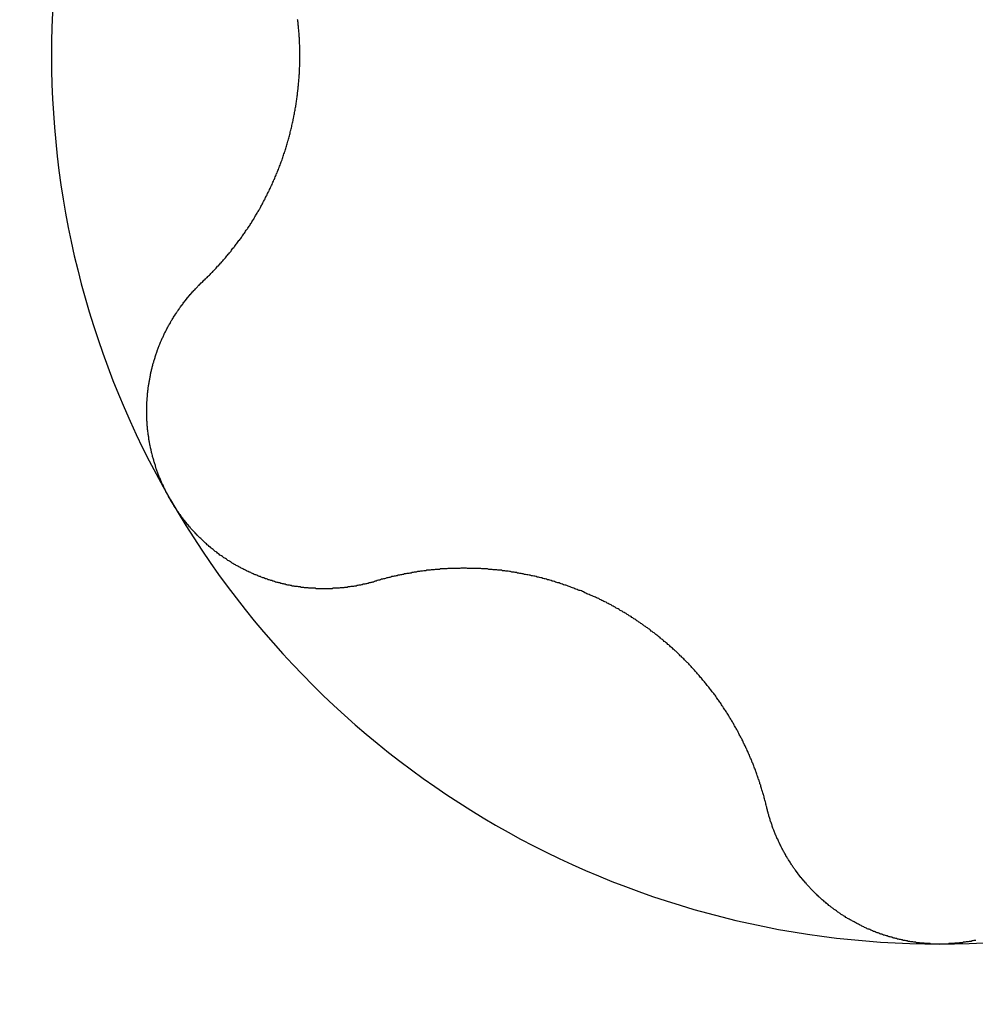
# Model space of a CAD drawing. Extents: x 1107 to 4046, y 937 to 3355.
# Tile 334 of 656: x 2108.43 to 2110.56, y 2608.6 to 2610.79. Entities that reach past the tile are written whole.
import ezdxf

# ---------------------------------------------------------------- set-up
doc = ezdxf.new("R2010")
doc.units = 0
doc.layers.add('KF_VIDA_L___C_REAR', color=7, linetype='CONTINUOUS')

# ---------------------------------------------------------------- blocks, each defined once
blk = doc.blocks.new('KF_VIDA_L___C_REAR')
at = {"layer": 'KF_VIDA_L___C_REAR'}
for points in [[(-78.1394, 920.997, 0), (-78.1377, 920.999, 0), (-78.1359, 921.001, 0), (-78.1342, 921.002, 0), (-78.1325, 921.004, 0), (-78.1307, 921.006, 0), (-78.129, 921.007, 0), (-78.1273, 921.009, 0), (-78.1256, 921.011, 0), (-78.1239, 921.012, 0), (-78.1222, 921.014, 0), (-78.1205, 921.016, 0), (-78.1188, 921.018, 0), (-78.1171, 921.019, 0), (-78.1155, 921.021, 0), (-78.1138, 921.023, 0), (-78.1121, 921.025, 0), (-78.1105, 921.026, 0), (-78.1088, 921.028, 0), (-78.1072, 921.03, 0), (-78.1056, 921.032, 0), (-78.1039, 921.033, 0), (-78.1023, 921.035, 0), (-78.1007, 921.037, 0), (-78.0991, 921.039, 0), (-78.0975, 921.04, 0), (-78.0959, 921.042, 0), (-78.0943, 921.044, 0), (-78.0928, 921.046, 0), (-78.0912, 921.048, 0), (-78.0896, 921.049, 0), (-78.0881, 921.051, 0), (-78.0865, 921.053, 0), (-78.085, 921.055, 0), (-78.0834, 921.057, 0), (-78.0819, 921.059, 0), (-78.0804, 921.06, 0), (-78.0789, 921.062, 0), (-78.0773, 921.064, 0), (-78.0758, 921.066, 0), (-78.0744, 921.068, 0), (-78.0729, 921.07, 0), (-78.0714, 921.072, 0), (-78.0699, 921.073, 0), (-78.0685, 921.075, 0), (-78.067, 921.077, 0), (-78.0655, 921.079, 0), (-78.0641, 921.081, 0), (-78.0627, 921.083, 0), (-78.0612, 921.085, 0), (-78.0598, 921.087, 0), (-78.0584, 921.089, 0), (-78.057, 921.09, 0), (-78.0556, 921.092, 0), (-78.0542, 921.094, 0), (-78.0528, 921.096, 0), (-78.0515, 921.098, 0), (-78.0501, 921.1, 0), (-78.0487, 921.102, 0), (-78.0474, 921.104, 0), (-78.046, 921.106, 0), (-78.0447, 921.108, 0), (-78.0434, 921.11, 0), (-78.042, 921.112, 0), (-78.0407, 921.114, 0), (-78.0394, 921.115, 0), (-78.0381, 921.117, 0), (-78.0368, 921.119, 0), (-78.0355, 921.121, 0), (-78.0343, 921.123, 0), (-78.033, 921.125, 0), (-78.0317, 921.127, 0), (-78.0304, 921.129, 0), (-78.0292, 921.131, 0), (-78.0279, 921.133, 0), (-78.0266, 921.135, 0), (-78.0254, 921.137, 0), (-78.0241, 921.139, 0), (-78.0229, 921.142, 0), (-78.0216, 921.144, 0), (-78.0204, 921.146, 0), (-78.0192, 921.148, 0), (-78.0179, 921.15, 0), (-78.0167, 921.152, 0), (-78.0155, 921.154, 0), (-78.0143, 921.156, 0), (-78.013, 921.158, 0), (-78.0118, 921.16, 0), (-78.0106, 921.163, 0), (-78.0094, 921.165, 0), (-78.0082, 921.167, 0), (-78.0071, 921.169, 0), (-78.0059, 921.171, 0), (-78.0047, 921.173, 0), (-78.0035, 921.176, 0), (-78.0024, 921.178, 0), (-78.0012, 921.18, 0), (-78.0001, 921.182, 0), (-77.9989, 921.185, 0), (-77.9978, 921.187, 0), (-77.9966, 921.189, 0), (-77.9955, 921.191, 0), (-77.9944, 921.194, 0), (-77.9933, 921.196, 0), (-77.9922, 921.198, 0), (-77.9911, 921.2, 0), (-77.99, 921.203, 0), (-77.9889, 921.205, 0), (-77.9878, 921.207, 0), (-77.9867, 921.21, 0), (-77.9856, 921.212, 0), (-77.9846, 921.214, 0), (-77.9835, 921.217, 0), (-77.9825, 921.219, 0), (-77.9814, 921.221, 0), (-77.9804, 921.224, 0), (-77.9794, 921.226, 0), (-77.9784, 921.228, 0), (-77.9773, 921.231, 0), (-77.9763, 921.233, 0), (-77.9753, 921.235, 0), (-77.9744, 921.238, 0), (-77.9734, 921.24, 0), (-77.9724, 921.243, 0), (-77.9714, 921.245, 0), (-77.9705, 921.247, 0), (-77.9695, 921.25, 0), (-77.9686, 921.252, 0), (-77.9677, 921.255, 0), (-77.9667, 921.257, 0), (-77.9658, 921.26, 0), (-77.9649, 921.262, 0), (-77.964, 921.264, 0), (-77.9631, 921.267, 0), (-77.9622, 921.269, 0), (-77.9614, 921.272, 0), (-77.9605, 921.274, 0), (-77.9596, 921.277, 0), (-77.9588, 921.279, 0), (-77.958, 921.282, 0), (-77.9571, 921.284, 0), (-77.9563, 921.287, 0), (-77.9555, 921.289, 0), (-77.9547, 921.292, 0), (-77.9539, 921.294, 0), (-77.9531, 921.297, 0), (-77.9524, 921.299, 0), (-77.9516, 921.302, 0), (-77.9509, 921.304, 0), (-77.9501, 921.307, 0), (-77.9494, 921.31, 0), (-77.9487, 921.312, 0), (-77.948, 921.315, 0), (-77.9473, 921.317, 0), (-77.9466, 921.32, 0), (-77.9459, 921.322, 0), (-77.9452, 921.325, 0), (-77.9445, 921.327, 0), (-77.9439, 921.33, 0), (-77.9432, 921.333, 0), (-77.9426, 921.335, 0), (-77.942, 921.338, 0), (-77.9414, 921.34, 0), (-77.9408, 921.343, 0), (-77.9402, 921.345, 0), (-77.9396, 921.348, 0), (-77.939, 921.351, 0), (-77.9385, 921.353, 0), (-77.9379, 921.356, 0), (-77.9374, 921.358, 0), (-77.9368, 921.361, 0), (-77.9363, 921.364, 0), (-77.9358, 921.366, 0), (-77.9353, 921.369, 0), (-77.9348, 921.371, 0), (-77.9343, 921.374, 0), (-77.9338, 921.377, 0), (-77.9334, 921.379, 0), (-77.9329, 921.382, 0), (-77.9325, 921.385, 0), (-77.932, 921.387, 0), (-77.9316, 921.39, 0), (-77.9312, 921.392, 0), (-77.9308, 921.395, 0), (-77.9304, 921.398, 0), (-77.93, 921.4, 0), (-77.9296, 921.403, 0), (-77.9292, 921.405, 0), (-77.9289, 921.408, 0), (-77.9285, 921.411, 0), (-77.9282, 921.413, 0), (-77.9279, 921.416, 0), (-77.9276, 921.419, 0), (-77.9272, 921.421, 0), (-77.9269, 921.424, 0), (-77.9267, 921.426, 0), (-77.9264, 921.429, 0), (-77.9261, 921.432, 0), (-77.9259, 921.434, 0), (-77.9256, 921.437, 0), (-77.9254, 921.439, 0), (-77.9251, 921.442, 0), (-77.9249, 921.445, 0), (-77.9247, 921.447, 0), (-77.9245, 921.45, 0), (-77.9243, 921.452, 0), (-77.9241, 921.455, 0), (-77.924, 921.458, 0), (-77.9238, 921.46, 0), (-77.9237, 921.463, 0), (-77.9235, 921.465, 0), (-77.9234, 921.468, 0), (-77.9233, 921.471, 0), (-77.9232, 921.473, 0), (-77.9231, 921.476, 0), (-77.923, 921.478, 0), (-77.9229, 921.481, 0), (-77.9228, 921.483, 0), (-77.9228, 921.486, 0), (-77.9227, 921.489, 0), (-77.9227, 921.491, 0), (-77.9226, 921.494, 0), (-77.9226, 921.496, 0), (-77.9226, 921.499, 0), (-77.9226, 921.501, 0), (-77.9226, 921.504, 0), (-77.9226, 921.506, 0), (-77.9227, 921.509, 0), (-77.9227, 921.511, 0), (-77.9228, 921.514, 0), (-77.9228, 921.517, 0), (-77.9229, 921.519, 0), (-77.923, 921.522, 0), (-77.9231, 921.524, 0), (-77.9232, 921.527, 0), (-77.9233, 921.529, 0), (-77.9234, 921.532, 0), (-77.9235, 921.535, 0), (-77.9237, 921.537, 0), (-77.9238, 921.54, 0), (-77.924, 921.542, 0), (-77.9241, 921.545, 0), (-77.9243, 921.548, 0), (-77.9245, 921.55, 0), (-77.9247, 921.553, 0), (-77.9249, 921.555, 0), (-77.9251, 921.558, 0), (-77.9254, 921.561, 0), (-77.9256, 921.563, 0), (-77.9259, 921.566, 0), (-77.9261, 921.568, 0), (-77.9264, 921.571, 0), (-77.9267, 921.574, 0), (-77.9269, 921.576, 0), (-77.9272, 921.579, 0), (-77.9276, 921.581, 0)], [(-78.2104, 920.512, 0), (-78.2114, 920.514, 0), (-78.2125, 920.516, 0), (-78.2135, 920.518, 0), (-78.2145, 920.52, 0), (-78.2156, 920.522, 0), (-78.2166, 920.524, 0), (-78.2175, 920.525, 0), (-78.2185, 920.527, 0), (-78.2195, 920.529, 0), (-78.2205, 920.531, 0), (-78.2214, 920.533, 0), (-78.2224, 920.535, 0), (-78.2233, 920.537, 0), (-78.2242, 920.539, 0), (-78.2251, 920.541, 0), (-78.226, 920.543, 0), (-78.2269, 920.545, 0), (-78.2278, 920.547, 0), (-78.2287, 920.548, 0), (-78.2296, 920.55, 0), (-78.2304, 920.552, 0), (-78.2313, 920.554, 0), (-78.2321, 920.556, 0), (-78.2329, 920.558, 0), (-78.2337, 920.56, 0), (-78.2346, 920.562, 0), (-78.2353, 920.564, 0), (-78.2361, 920.566, 0), (-78.2369, 920.568, 0), (-78.2377, 920.57, 0), (-78.2384, 920.572, 0), (-78.2392, 920.574, 0), (-78.2399, 920.576, 0), (-78.2406, 920.578, 0), (-78.2413, 920.58, 0), (-78.242, 920.582, 0), (-78.2427, 920.585, 0), (-78.2434, 920.587, 0), (-78.2441, 920.589, 0), (-78.2447, 920.591, 0), (-78.2454, 920.593, 0), (-78.246, 920.595, 0), (-78.2466, 920.597, 0), (-78.2472, 920.599, 0), (-78.2478, 920.601, 0), (-78.2484, 920.603, 0), (-78.249, 920.605, 0), (-78.2496, 920.607, 0), (-78.2501, 920.609, 0), (-78.2507, 920.611, 0), (-78.2512, 920.614, 0), (-78.2518, 920.616, 0), (-78.2523, 920.618, 0), (-78.2528, 920.62, 0), (-78.2533, 920.622, 0), (-78.2537, 920.624, 0), (-78.2542, 920.626, 0), (-78.2547, 920.628, 0), (-78.2551, 920.63, 0), (-78.2556, 920.633, 0), (-78.256, 920.635, 0), (-78.2564, 920.637, 0), (-78.2568, 920.639, 0), (-78.2572, 920.641, 0), (-78.2576, 920.643, 0), (-78.2579, 920.645, 0), (-78.2583, 920.647, 0), (-78.2586, 920.65, 0), (-78.2589, 920.652, 0), (-78.2593, 920.654, 0), (-78.2596, 920.656, 0), (-78.2599, 920.658, 0), (-78.2601, 920.66, 0), (-78.2604, 920.662, 0), (-78.2607, 920.665, 0), (-78.2609, 920.667, 0), (-78.2612, 920.669, 0), (-78.2614, 920.671, 0), (-78.2616, 920.673, 0), (-78.2618, 920.675, 0), (-78.262, 920.677, 0), (-78.2621, 920.68, 0), (-78.2623, 920.682, 0), (-78.2625, 920.684, 0), (-78.2626, 920.686, 0), (-78.2627, 920.688, 0), (-78.2628, 920.69, 0), (-78.2629, 920.693, 0), (-78.263, 920.695, 0), (-78.2631, 920.697, 0), (-78.2632, 920.699, 0), (-78.2632, 920.701, 0), (-78.2632, 920.703, 0), (-78.2633, 920.705, 0), (-78.2633, 920.708, 0), (-78.2633, 920.71, 0), (-78.2633, 920.712, 0), (-78.2633, 920.714, 0), (-78.2632, 920.716, 0), (-78.2632, 920.718, 0), (-78.2631, 920.72, 0), (-78.2631, 920.722, 0), (-78.263, 920.725, 0), (-78.2629, 920.727, 0), (-78.2628, 920.729, 0), (-78.2627, 920.731, 0), (-78.2626, 920.733, 0), (-78.2624, 920.735, 0), (-78.2623, 920.737, 0), (-78.2621, 920.74, 0), (-78.2619, 920.742, 0), (-78.2618, 920.744, 0), (-78.2616, 920.746, 0), (-78.2614, 920.748, 0), (-78.2612, 920.75, 0), (-78.2609, 920.752, 0), (-78.2607, 920.754, 0), (-78.2605, 920.756, 0), (-78.2602, 920.758, 0), (-78.2599, 920.761, 0), (-78.2597, 920.763, 0), (-78.2594, 920.765, 0), (-78.2591, 920.767, 0), (-78.2588, 920.769, 0), (-78.2584, 920.771, 0), (-78.2581, 920.773, 0), (-78.2578, 920.775, 0), (-78.2574, 920.777, 0), (-78.2571, 920.779, 0), (-78.2567, 920.781, 0), (-78.2563, 920.783, 0), (-78.2559, 920.785, 0), (-78.2555, 920.787, 0), (-78.2551, 920.789, 0), (-78.2547, 920.792, 0), (-78.2542, 920.794, 0), (-78.2538, 920.796, 0), (-78.2533, 920.798, 0), (-78.2529, 920.8, 0), (-78.2524, 920.802, 0), (-78.2519, 920.804, 0), (-78.2514, 920.806, 0), (-78.2509, 920.808, 0), (-78.2504, 920.81, 0), (-78.2499, 920.812, 0), (-78.2494, 920.814, 0), (-78.2489, 920.816, 0), (-78.2483, 920.818, 0), (-78.2478, 920.819, 0), (-78.2472, 920.821, 0), (-78.2466, 920.823, 0), (-78.246, 920.825, 0), (-78.2454, 920.827, 0), (-78.2448, 920.829, 0), (-78.2442, 920.831, 0), (-78.2436, 920.833, 0), (-78.243, 920.835, 0), (-78.2423, 920.837, 0), (-78.2417, 920.839, 0), (-78.241, 920.841, 0), (-78.2404, 920.843, 0), (-78.2397, 920.844, 0), (-78.239, 920.846, 0), (-78.2383, 920.848, 0), (-78.2376, 920.85, 0), (-78.2369, 920.852, 0), (-78.2362, 920.854, 0), (-78.2355, 920.856, 0), (-78.2348, 920.857, 0), (-78.234, 920.859, 0), (-78.2333, 920.861, 0), (-78.2325, 920.863, 0), (-78.2318, 920.865, 0), (-78.231, 920.866, 0), (-78.2302, 920.868, 0), (-78.2294, 920.87, 0), (-78.2286, 920.872, 0), (-78.2278, 920.874, 0), (-78.227, 920.875, 0), (-78.2261, 920.877, 0), (-78.2253, 920.879, 0), (-78.2244, 920.881, 0), (-78.2236, 920.883, 0), (-78.2227, 920.884, 0), (-78.2218, 920.886, 0), (-78.2209, 920.888, 0), (-78.22, 920.89, 0), (-78.2191, 920.891, 0), (-78.2182, 920.893, 0), (-78.2173, 920.895, 0), (-78.2164, 920.897, 0), (-78.2154, 920.898, 0), (-78.2145, 920.9, 0), (-78.2135, 920.902, 0), (-78.2125, 920.904, 0), (-78.2115, 920.905, 0), (-78.2106, 920.907, 0), (-78.2096, 920.909, 0), (-78.2086, 920.911, 0), (-78.2075, 920.912, 0), (-78.2065, 920.914, 0), (-78.2055, 920.916, 0), (-78.2044, 920.917, 0), (-78.2034, 920.919, 0), (-78.2023, 920.921, 0), (-78.2013, 920.922, 0), (-78.2002, 920.924, 0), (-78.1991, 920.926, 0), (-78.198, 920.927, 0), (-78.1969, 920.929, 0), (-78.1958, 920.931, 0), (-78.1947, 920.932, 0), (-78.1936, 920.934, 0), (-78.1924, 920.936, 0), (-78.1913, 920.937, 0), (-78.1902, 920.939, 0), (-78.189, 920.94, 0), (-78.1878, 920.942, 0), (-78.1867, 920.944, 0), (-78.1855, 920.945, 0), (-78.1843, 920.947, 0), (-78.1831, 920.948, 0), (-78.1819, 920.95, 0), (-78.1807, 920.952, 0), (-78.1795, 920.953, 0), (-78.1782, 920.955, 0), (-78.177, 920.956, 0), (-78.1757, 920.958, 0), (-78.1745, 920.959, 0), (-78.1732, 920.961, 0), (-78.172, 920.963, 0), (-78.1707, 920.964, 0), (-78.1694, 920.966, 0), (-78.1681, 920.967, 0), (-78.1668, 920.969, 0), (-78.1655, 920.97, 0), (-78.1642, 920.972, 0), (-78.1629, 920.973, 0), (-78.1616, 920.975, 0), (-78.1602, 920.976, 0), (-78.1589, 920.978, 0), (-78.1576, 920.979, 0), (-78.1562, 920.98, 0), (-78.1548, 920.982, 0), (-78.1535, 920.983, 0), (-78.1521, 920.985, 0), (-78.1507, 920.986, 0), (-78.1493, 920.988, 0), (-78.1479, 920.989, 0), (-78.1465, 920.99, 0), (-78.1451, 920.992, 0), (-78.1437, 920.993, 0), (-78.1423, 920.995, 0), (-78.1409, 920.996, 0), (-78.1394, 920.997, 0)], [(-77.7551, 920.332, 0), (-77.757, 920.331, 0), (-77.7589, 920.33, 0), (-77.7608, 920.33, 0), (-77.7627, 920.329, 0), (-77.7646, 920.329, 0), (-77.7665, 920.328, 0), (-77.7684, 920.328, 0), (-77.7704, 920.327, 0), (-77.7723, 920.327, 0), (-77.7742, 920.326, 0), (-77.7761, 920.326, 0), (-77.7781, 920.325, 0), (-77.78, 920.325, 0), (-77.7819, 920.325, 0), (-77.7839, 920.324, 0), (-77.7858, 920.324, 0), (-77.7878, 920.323, 0), (-77.7897, 920.323, 0), (-77.7917, 920.323, 0), (-77.7936, 920.322, 0), (-77.7956, 920.322, 0), (-77.7975, 920.321, 0), (-77.7995, 920.321, 0), (-77.8014, 920.321, 0), (-77.8034, 920.32, 0), (-77.8054, 920.32, 0), (-77.8073, 920.32, 0), (-77.8093, 920.32, 0), (-77.8113, 920.319, 0), (-77.8132, 920.319, 0), (-77.8152, 920.319, 0), (-77.8172, 920.318, 0), (-77.8192, 920.318, 0), (-77.8211, 920.318, 0), (-77.8231, 920.318, 0), (-77.8251, 920.317, 0), (-77.8271, 920.317, 0), (-77.829, 920.317, 0), (-77.831, 920.317, 0), (-77.833, 920.317, 0), (-77.835, 920.316, 0), (-77.837, 920.316, 0), (-77.839, 920.316, 0), (-77.8409, 920.316, 0), (-77.8429, 920.316, 0), (-77.8449, 920.316, 0), (-77.8469, 920.316, 0), (-77.8489, 920.316, 0), (-77.8509, 920.315, 0), (-77.8529, 920.315, 0), (-77.8548, 920.315, 0), (-77.8568, 920.315, 0), (-77.8588, 920.315, 0), (-77.8608, 920.315, 0), (-77.8628, 920.315, 0), (-77.8648, 920.315, 0), (-77.8668, 920.315, 0), (-77.8687, 920.315, 0), (-77.8707, 920.315, 0), (-77.8727, 920.315, 0), (-77.8747, 920.315, 0), (-77.8767, 920.315, 0), (-77.8787, 920.315, 0), (-77.8806, 920.315, 0), (-77.8826, 920.315, 0), (-77.8846, 920.315, 0), (-77.8866, 920.315, 0), (-77.8886, 920.316, 0), (-77.8905, 920.316, 0), (-77.8925, 920.316, 0), (-77.8945, 920.316, 0), (-77.8965, 920.316, 0), (-77.8984, 920.316, 0), (-77.9004, 920.316, 0), (-77.9024, 920.316, 0), (-77.9043, 920.317, 0), (-77.9063, 920.317, 0), (-77.9083, 920.317, 0), (-77.9102, 920.317, 0), (-77.9122, 920.317, 0), (-77.9141, 920.318, 0), (-77.9161, 920.318, 0), (-77.918, 920.318, 0), (-77.92, 920.318, 0), (-77.9219, 920.319, 0), (-77.9239, 920.319, 0), (-77.9258, 920.319, 0), (-77.9278, 920.32, 0), (-77.9297, 920.32, 0), (-77.9317, 920.32, 0), (-77.9337, 920.32, 0), (-77.9356, 920.321, 0), (-77.9376, 920.321, 0), (-77.9395, 920.321, 0), (-77.9415, 920.322, 0), (-77.9435, 920.322, 0), (-77.9454, 920.323, 0), (-77.9474, 920.323, 0), (-77.9494, 920.323, 0), (-77.9514, 920.324, 0), (-77.9533, 920.324, 0), (-77.9553, 920.325, 0), (-77.9573, 920.325, 0), (-77.9593, 920.326, 0), (-77.9612, 920.326, 0), (-77.9632, 920.327, 0), (-77.9652, 920.327, 0), (-77.9672, 920.328, 0), (-77.9692, 920.328, 0), (-77.9711, 920.329, 0), (-77.9731, 920.329, 0), (-77.9751, 920.33, 0), (-77.9771, 920.33, 0), (-77.979, 920.331, 0), (-77.981, 920.332, 0), (-77.983, 920.332, 0), (-77.985, 920.333, 0), (-77.987, 920.333, 0), (-77.9889, 920.334, 0), (-77.9909, 920.335, 0), (-77.9929, 920.335, 0), (-77.9948, 920.336, 0), (-77.9968, 920.337, 0), (-77.9988, 920.337, 0), (-78.0008, 920.338, 0), (-78.0027, 920.339, 0), (-78.0047, 920.339, 0), (-78.0067, 920.34, 0), (-78.0086, 920.341, 0), (-78.0106, 920.342, 0), (-78.0125, 920.342, 0), (-78.0145, 920.343, 0), (-78.0164, 920.344, 0), (-78.0184, 920.345, 0), (-78.0203, 920.346, 0), (-78.0223, 920.346, 0), (-78.0242, 920.347, 0), (-78.0262, 920.348, 0), (-78.0281, 920.349, 0), (-78.03, 920.35, 0), (-78.032, 920.351, 0), (-78.0339, 920.352, 0), (-78.0358, 920.352, 0), (-78.0377, 920.353, 0), (-78.0397, 920.354, 0), (-78.0416, 920.355, 0), (-78.0435, 920.356, 0), (-78.0454, 920.357, 0), (-78.0473, 920.358, 0), (-78.0492, 920.359, 0), (-78.0511, 920.36, 0), (-78.053, 920.361, 0), (-78.0549, 920.362, 0), (-78.0568, 920.363, 0), (-78.0586, 920.364, 0), (-78.0605, 920.365, 0), (-78.0624, 920.366, 0), (-78.0642, 920.367, 0), (-78.0661, 920.368, 0), (-78.068, 920.369, 0), (-78.0698, 920.37, 0), (-78.0716, 920.371, 0), (-78.0735, 920.372, 0), (-78.0753, 920.374, 0), (-78.0771, 920.375, 0), (-78.079, 920.376, 0), (-78.0808, 920.377, 0), (-78.0826, 920.378, 0), (-78.0844, 920.379, 0), (-78.0862, 920.381, 0), (-78.088, 920.382, 0), (-78.0898, 920.383, 0), (-78.0915, 920.384, 0), (-78.0933, 920.385, 0), (-78.0951, 920.387, 0), (-78.0968, 920.388, 0), (-78.0986, 920.389, 0), (-78.1004, 920.39, 0), (-78.1021, 920.392, 0), (-78.1038, 920.393, 0), (-78.1056, 920.394, 0), (-78.1073, 920.396, 0), (-78.109, 920.397, 0), (-78.1107, 920.398, 0), (-78.1124, 920.399, 0), (-78.1141, 920.401, 0), (-78.1158, 920.402, 0), (-78.1175, 920.404, 0), (-78.1191, 920.405, 0), (-78.1208, 920.406, 0), (-78.1224, 920.408, 0), (-78.1241, 920.409, 0), (-78.1257, 920.411, 0), (-78.1274, 920.412, 0), (-78.129, 920.413, 0), (-78.1306, 920.415, 0), (-78.1322, 920.416, 0), (-78.1338, 920.418, 0), (-78.1354, 920.419, 0), (-78.137, 920.421, 0), (-78.1386, 920.422, 0), (-78.1402, 920.424, 0), (-78.1417, 920.425, 0), (-78.1433, 920.427, 0), (-78.1448, 920.428, 0), (-78.1464, 920.43, 0), (-78.1479, 920.431, 0), (-78.1494, 920.433, 0), (-78.1509, 920.434, 0), (-78.1524, 920.436, 0), (-78.1539, 920.437, 0), (-78.1554, 920.439, 0), (-78.1569, 920.441, 0), (-78.1584, 920.442, 0), (-78.1598, 920.444, 0), (-78.1613, 920.445, 0), (-78.1627, 920.447, 0), (-78.1642, 920.448, 0), (-78.1656, 920.45, 0), (-78.167, 920.452, 0), (-78.1684, 920.453, 0), (-78.1698, 920.455, 0), (-78.1712, 920.457, 0), (-78.1726, 920.458, 0), (-78.174, 920.46, 0), (-78.1753, 920.462, 0), (-78.1767, 920.463, 0), (-78.178, 920.465, 0), (-78.1793, 920.467, 0), (-78.1807, 920.468, 0), (-78.182, 920.47, 0), (-78.1833, 920.472, 0), (-78.1846, 920.473, 0), (-78.1859, 920.475, 0), (-78.1871, 920.477, 0), (-78.1884, 920.479, 0), (-78.1897, 920.48, 0), (-78.1909, 920.482, 0), (-78.1921, 920.484, 0), (-78.1933, 920.486, 0), (-78.1946, 920.487, 0), (-78.1958, 920.489, 0), (-78.197, 920.491, 0), (-78.1981, 920.493, 0), (-78.1993, 920.494, 0), (-78.2005, 920.496, 0), (-78.2016, 920.498, 0), (-78.2027, 920.5, 0), (-78.2039, 920.502, 0), (-78.205, 920.503, 0), (-78.2061, 920.505, 0), (-78.2072, 920.507, 0), (-78.2083, 920.509, 0), (-78.2093, 920.511, 0), (-78.2104, 920.512, 0)], [(-76.8843, 919.829, 0), (-76.8849, 919.831, 0), (-76.8855, 919.834, 0), (-76.886, 919.836, 0), (-76.8866, 919.838, 0), (-76.8872, 919.841, 0), (-76.8878, 919.843, 0), (-76.8884, 919.845, 0), (-76.8891, 919.848, 0), (-76.8897, 919.85, 0), (-76.8903, 919.852, 0), (-76.891, 919.855, 0), (-76.8916, 919.857, 0), (-76.8923, 919.859, 0), (-76.8929, 919.861, 0), (-76.8936, 919.864, 0), (-76.8943, 919.866, 0), (-76.895, 919.868, 0), (-76.8957, 919.871, 0), (-76.8964, 919.873, 0), (-76.8971, 919.875, 0), (-76.8978, 919.878, 0), (-76.8986, 919.88, 0), (-76.8993, 919.882, 0), (-76.9, 919.884, 0), (-76.9008, 919.887, 0), (-76.9015, 919.889, 0), (-76.9023, 919.891, 0), (-76.9031, 919.894, 0), (-76.9039, 919.896, 0), (-76.9047, 919.898, 0), (-76.9055, 919.9, 0), (-76.9063, 919.903, 0), (-76.9071, 919.905, 0), (-76.9079, 919.907, 0), (-76.9087, 919.909, 0), (-76.9096, 919.912, 0), (-76.9104, 919.914, 0), (-76.9112, 919.916, 0), (-76.9121, 919.918, 0), (-76.913, 919.921, 0), (-76.9138, 919.923, 0), (-76.9147, 919.925, 0), (-76.9156, 919.927, 0), (-76.9165, 919.929, 0), (-76.9174, 919.932, 0), (-76.9183, 919.934, 0), (-76.9192, 919.936, 0), (-76.9201, 919.938, 0), (-76.921, 919.94, 0), (-76.922, 919.942, 0), (-76.9229, 919.945, 0), (-76.9238, 919.947, 0), (-76.9248, 919.949, 0), (-76.9258, 919.951, 0), (-76.9267, 919.953, 0), (-76.9277, 919.955, 0), (-76.9287, 919.958, 0), (-76.9297, 919.96, 0), (-76.9306, 919.962, 0), (-76.9316, 919.964, 0), (-76.9326, 919.966, 0), (-76.9337, 919.968, 0), (-76.9347, 919.97, 0), (-76.9357, 919.972, 0), (-76.9367, 919.975, 0), (-76.9378, 919.977, 0), (-76.9388, 919.979, 0), (-76.9399, 919.981, 0), (-76.9409, 919.983, 0), (-76.942, 919.985, 0), (-76.9431, 919.987, 0), (-76.9442, 919.989, 0), (-76.9453, 919.991, 0), (-76.9464, 919.993, 0), (-76.9475, 919.996, 0), (-76.9487, 919.998, 0), (-76.9498, 920, 0), (-76.951, 920.002, 0), (-76.9521, 920.004, 0), (-76.9533, 920.006, 0), (-76.9545, 920.008, 0), (-76.9557, 920.01, 0), (-76.9569, 920.012, 0), (-76.9581, 920.015, 0), (-76.9594, 920.017, 0), (-76.9606, 920.019, 0), (-76.9619, 920.021, 0), (-76.9631, 920.023, 0), (-76.9644, 920.025, 0), (-76.9657, 920.027, 0), (-76.9669, 920.029, 0), (-76.9682, 920.031, 0), (-76.9696, 920.034, 0), (-76.9709, 920.036, 0), (-76.9722, 920.038, 0), (-76.9735, 920.04, 0), (-76.9749, 920.042, 0), (-76.9762, 920.044, 0), (-76.9776, 920.046, 0), (-76.979, 920.048, 0), (-76.9804, 920.05, 0), (-76.9818, 920.053, 0), (-76.9832, 920.055, 0), (-76.9846, 920.057, 0), (-76.986, 920.059, 0), (-76.9874, 920.061, 0), (-76.9889, 920.063, 0), (-76.9903, 920.065, 0), (-76.9918, 920.067, 0), (-76.9933, 920.069, 0), (-76.9948, 920.071, 0), (-76.9963, 920.073, 0), (-76.9978, 920.076, 0), (-76.9993, 920.078, 0), (-77.0008, 920.08, 0), (-77.0023, 920.082, 0), (-77.0039, 920.084, 0), (-77.0054, 920.086, 0), (-77.007, 920.088, 0), (-77.0085, 920.09, 0), (-77.0101, 920.092, 0), (-77.0117, 920.094, 0), (-77.0133, 920.096, 0), (-77.0149, 920.098, 0), (-77.0165, 920.1, 0), (-77.0181, 920.102, 0), (-77.0197, 920.104, 0), (-77.0214, 920.106, 0), (-77.023, 920.108, 0), (-77.0247, 920.11, 0), (-77.0264, 920.112, 0), (-77.028, 920.114, 0), (-77.0297, 920.116, 0), (-77.0314, 920.118, 0), (-77.0331, 920.12, 0), (-77.0348, 920.122, 0), (-77.0366, 920.124, 0), (-77.0383, 920.126, 0), (-77.04, 920.128, 0), (-77.0418, 920.13, 0), (-77.0435, 920.132, 0), (-77.0453, 920.134, 0), (-77.0471, 920.136, 0), (-77.0489, 920.138, 0), (-77.0506, 920.14, 0), (-77.0524, 920.142, 0), (-77.0543, 920.144, 0), (-77.0561, 920.146, 0), (-77.0579, 920.148, 0), (-77.0597, 920.15, 0), (-77.0616, 920.151, 0), (-77.0634, 920.153, 0), (-77.0653, 920.155, 0), (-77.0672, 920.157, 0), (-77.069, 920.159, 0), (-77.0709, 920.161, 0), (-77.0728, 920.163, 0), (-77.0747, 920.165, 0), (-77.0766, 920.166, 0), (-77.0785, 920.168, 0), (-77.0805, 920.17, 0), (-77.0824, 920.172, 0), (-77.0843, 920.174, 0), (-77.0863, 920.176, 0), (-77.0882, 920.177, 0), (-77.0902, 920.179, 0), (-77.0921, 920.181, 0), (-77.0941, 920.183, 0), (-77.0961, 920.184, 0), (-77.0981, 920.186, 0), (-77.1001, 920.188, 0), (-77.1021, 920.19, 0), (-77.1041, 920.191, 0), (-77.1061, 920.193, 0), (-77.1081, 920.195, 0), (-77.1101, 920.197, 0), (-77.1121, 920.198, 0), (-77.1142, 920.2, 0), (-77.1162, 920.202, 0), (-77.1183, 920.203, 0), (-77.1203, 920.205, 0), (-77.1224, 920.207, 0), (-77.1244, 920.208, 0), (-77.1265, 920.21, 0), (-77.1286, 920.212, 0), (-77.1307, 920.213, 0), (-77.1327, 920.215, 0), (-77.1348, 920.217, 0), (-77.1369, 920.218, 0), (-77.139, 920.22, 0), (-77.1411, 920.221, 0), (-77.1432, 920.223, 0), (-77.1453, 920.225, 0), (-77.1474, 920.226, 0), (-77.1496, 920.228, 0), (-77.1517, 920.229, 0), (-77.1538, 920.231, 0), (-77.1559, 920.232, 0), (-77.1581, 920.234, 0), (-77.1602, 920.235, 0), (-77.1624, 920.237, 0), (-77.1645, 920.238, 0), (-77.1666, 920.24, 0), (-77.1688, 920.241, 0), (-77.171, 920.243, 0), (-77.1731, 920.244, 0), (-77.1753, 920.246, 0), (-77.1774, 920.247, 0), (-77.1796, 920.248, 0), (-77.1818, 920.25, 0), (-77.184, 920.251, 0), (-77.1861, 920.253, 0), (-77.1883, 920.254, 0), (-77.1905, 920.255, 0), (-77.1927, 920.257, 0), (-77.1949, 920.258, 0), (-77.197, 920.26, 0), (-77.1992, 920.261, 0), (-77.2014, 920.262, 0), (-77.2036, 920.263, 0), (-77.2058, 920.265, 0), (-77.208, 920.266, 0), (-77.2102, 920.267, 0), (-77.2124, 920.269, 0), (-77.2146, 920.27, 0), (-77.2168, 920.271, 0), (-77.2191, 920.272, 0), (-77.2213, 920.274, 0), (-77.2235, 920.275, 0), (-77.2258, 920.276, 0), (-77.228, 920.277, 0), (-77.2303, 920.279, 0), (-77.2326, 920.28, 0), (-77.2349, 920.281, 0), (-77.2371, 920.282, 0), (-77.2394, 920.283, 0), (-77.2417, 920.285, 0), (-77.2441, 920.286, 0), (-77.2464, 920.287, 0), (-77.2487, 920.288, 0), (-77.251, 920.289, 0), (-77.2534, 920.29, 0), (-77.2557, 920.291, 0), (-77.2581, 920.293, 0), (-77.2604, 920.294, 0), (-77.2628, 920.295, 0), (-77.2652, 920.296, 0), (-77.2675, 920.297, 0), (-77.2699, 920.298, 0), (-77.2723, 920.299, 0), (-77.2747, 920.3, 0), (-77.2771, 920.301, 0), (-77.2795, 920.302, 0), (-77.2819, 920.303, 0), (-77.2843, 920.304, 0), (-77.2868, 920.305, 0), (-77.2892, 920.306, 0), (-77.2916, 920.308, 0), (-77.2941, 920.309, 0), (-77.2965, 920.31, 0), (-77.299, 920.311, 0), (-77.3014, 920.311, 0), (-77.3039, 920.312, 0), (-77.3063, 920.313, 0), (-77.3088, 920.314, 0), (-77.3113, 920.315, 0), (-77.3137, 920.316, 0), (-77.3162, 920.317, 0), (-77.3187, 920.318, 0), (-77.3212, 920.319, 0), (-77.3237, 920.32, 0), (-77.3262, 920.321, 0), (-77.3287, 920.322, 0), (-77.3312, 920.323, 0), (-77.3337, 920.323, 0), (-77.3362, 920.324, 0), (-77.3387, 920.325, 0), (-77.3413, 920.326, 0), (-77.3438, 920.327, 0), (-77.3463, 920.328, 0), (-77.3488, 920.328, 0), (-77.3514, 920.329, 0), (-77.3539, 920.33, 0), (-77.3564, 920.331, 0), (-77.359, 920.332, 0), (-77.3615, 920.332, 0), (-77.3641, 920.333, 0), (-77.3666, 920.334, 0), (-77.3692, 920.335, 0), (-77.3717, 920.335, 0), (-77.3743, 920.336, 0), (-77.3768, 920.337, 0), (-77.3794, 920.337, 0), (-77.382, 920.338, 0), (-77.3845, 920.339, 0), (-77.3871, 920.339, 0), (-77.3896, 920.34, 0), (-77.3922, 920.341, 0), (-77.3948, 920.341, 0), (-77.3974, 920.342, 0), (-77.3999, 920.343, 0), (-77.4025, 920.343, 0), (-77.4051, 920.344, 0), (-77.4076, 920.344, 0), (-77.4102, 920.345, 0), (-77.4128, 920.345, 0), (-77.4154, 920.346, 0), (-77.4179, 920.346, 0), (-77.4205, 920.347, 0), (-77.4231, 920.347, 0), (-77.4257, 920.348, 0), (-77.4282, 920.348, 0), (-77.4308, 920.349, 0), (-77.4334, 920.349, 0), (-77.436, 920.35, 0), (-77.4385, 920.35, 0), (-77.4411, 920.351, 0), (-77.4437, 920.351, 0), (-77.4463, 920.352, 0), (-77.4488, 920.352, 0), (-77.4514, 920.352, 0), (-77.454, 920.353, 0), (-77.4565, 920.353, 0), (-77.4591, 920.354, 0), (-77.4617, 920.354, 0), (-77.4643, 920.354, 0), (-77.4668, 920.355, 0), (-77.4694, 920.355, 0), (-77.4719, 920.355, 0), (-77.4745, 920.356, 0), (-77.4771, 920.356, 0), (-77.4796, 920.356, 0), (-77.4822, 920.356, 0), (-77.4847, 920.357, 0), (-77.4873, 920.357, 0), (-77.4898, 920.357, 0), (-77.4924, 920.357, 0), (-77.4949, 920.358, 0), (-77.4974, 920.358, 0), (-77.5, 920.358, 0), (-77.5025, 920.358, 0), (-77.505, 920.359, 0), (-77.5076, 920.359, 0), (-77.5101, 920.359, 0), (-77.5126, 920.359, 0), (-77.5151, 920.359, 0), (-77.5177, 920.359, 0), (-77.5202, 920.36, 0), (-77.5227, 920.36, 0), (-77.5252, 920.36, 0), (-77.5277, 920.36, 0), (-77.5302, 920.36, 0), (-77.5327, 920.36, 0), (-77.5352, 920.36, 0), (-77.5376, 920.36, 0), (-77.5401, 920.36, 0), (-77.5426, 920.36, 0), (-77.5451, 920.36, 0), (-77.5475, 920.36, 0), (-77.55, 920.36, 0), (-77.5524, 920.361, 0), (-77.5549, 920.361, 0), (-77.5573, 920.361, 0), (-77.5598, 920.361, 0), (-77.5622, 920.361, 0), (-77.5646, 920.361, 0), (-77.5671, 920.36, 0), (-77.5695, 920.36, 0), (-77.5719, 920.36, 0), (-77.5743, 920.36, 0), (-77.5767, 920.36, 0), (-77.5791, 920.36, 0), (-77.5815, 920.36, 0), (-77.5839, 920.36, 0), (-77.5863, 920.36, 0), (-77.5886, 920.36, 0), (-77.591, 920.36, 0), (-77.5933, 920.36, 0), (-77.5957, 920.359, 0), (-77.598, 920.359, 0), (-77.6004, 920.359, 0), (-77.6027, 920.359, 0), (-77.605, 920.359, 0), (-77.6074, 920.359, 0), (-77.6097, 920.359, 0), (-77.6121, 920.358, 0), (-77.6144, 920.358, 0), (-77.6167, 920.358, 0), (-77.6191, 920.358, 0), (-77.6214, 920.358, 0), (-77.6238, 920.357, 0), (-77.6261, 920.357, 0), (-77.6285, 920.357, 0), (-77.6308, 920.357, 0), (-77.6332, 920.356, 0), (-77.6355, 920.356, 0), (-77.6379, 920.356, 0), (-77.6402, 920.356, 0), (-77.6426, 920.355, 0), (-77.6449, 920.355, 0), (-77.6473, 920.355, 0), (-77.6496, 920.354, 0), (-77.652, 920.354, 0), (-77.6543, 920.354, 0), (-77.6567, 920.353, 0), (-77.659, 920.353, 0), (-77.6614, 920.353, 0), (-77.6638, 920.352, 0), (-77.6661, 920.352, 0), (-77.6685, 920.352, 0), (-77.6708, 920.351, 0), (-77.6732, 920.351, 0), (-77.6755, 920.35, 0), (-77.6779, 920.35, 0), (-77.6802, 920.349, 0), (-77.6826, 920.349, 0), (-77.685, 920.349, 0), (-77.6873, 920.348, 0), (-77.6897, 920.348, 0), (-77.692, 920.347, 0), (-77.6944, 920.347, 0), (-77.6967, 920.346, 0), (-77.6991, 920.346, 0), (-77.7014, 920.345, 0), (-77.7038, 920.345, 0), (-77.7061, 920.344, 0), (-77.7085, 920.344, 0), (-77.7108, 920.343, 0), (-77.7132, 920.343, 0), (-77.7155, 920.342, 0), (-77.7178, 920.342, 0), (-77.7202, 920.341, 0), (-77.7225, 920.34, 0), (-77.7249, 920.34, 0), (-77.7272, 920.339, 0), (-77.7295, 920.339, 0), (-77.7319, 920.338, 0), (-77.7342, 920.337, 0), (-77.7365, 920.337, 0), (-77.7389, 920.336, 0), (-77.7412, 920.336, 0), (-77.7435, 920.335, 0), (-77.7458, 920.334, 0), (-77.7481, 920.334, 0), (-77.7505, 920.333, 0), (-77.7528, 920.332, 0), (-77.7551, 920.332, 0)], [(-76.5, 919.525, 0), (-76.5021, 919.525, 0), (-76.5042, 919.525, 0), (-76.5063, 919.525, 0), (-76.5084, 919.525, 0), (-76.5106, 919.525, 0), (-76.5127, 919.525, 0), (-76.5148, 919.525, 0), (-76.5169, 919.525, 0), (-76.519, 919.525, 0), (-76.5212, 919.526, 0), (-76.5233, 919.526, 0), (-76.5254, 919.526, 0), (-76.5275, 919.526, 0), (-76.5297, 919.526, 0), (-76.5318, 919.526, 0), (-76.5339, 919.527, 0), (-76.5361, 919.527, 0), (-76.5382, 919.527, 0), (-76.5403, 919.527, 0), (-76.5424, 919.527, 0), (-76.5446, 919.528, 0), (-76.5467, 919.528, 0), (-76.5488, 919.528, 0), (-76.5509, 919.528, 0), (-76.5531, 919.529, 0), (-76.5552, 919.529, 0), (-76.5573, 919.529, 0), (-76.5595, 919.53, 0), (-76.5616, 919.53, 0), (-76.5637, 919.53, 0), (-76.5658, 919.531, 0), (-76.568, 919.531, 0), (-76.5701, 919.531, 0), (-76.5722, 919.532, 0), (-76.5743, 919.532, 0), (-76.5764, 919.533, 0), (-76.5785, 919.533, 0), (-76.5807, 919.533, 0), (-76.5828, 919.534, 0), (-76.5849, 919.534, 0), (-76.587, 919.535, 0), (-76.5891, 919.535, 0), (-76.5912, 919.536, 0), (-76.5933, 919.536, 0), (-76.5954, 919.537, 0), (-76.5975, 919.537, 0), (-76.5996, 919.538, 0), (-76.6017, 919.538, 0), (-76.6038, 919.539, 0), (-76.6059, 919.54, 0), (-76.6079, 919.54, 0), (-76.61, 919.541, 0), (-76.6121, 919.541, 0), (-76.6142, 919.542, 0), (-76.6163, 919.543, 0), (-76.6183, 919.543, 0), (-76.6204, 919.544, 0), (-76.6224, 919.545, 0), (-76.6245, 919.545, 0), (-76.6266, 919.546, 0), (-76.6286, 919.547, 0), (-76.6307, 919.547, 0), (-76.6327, 919.548, 0), (-76.6347, 919.549, 0), (-76.6368, 919.55, 0), (-76.6388, 919.55, 0), (-76.6408, 919.551, 0), (-76.6428, 919.552, 0), (-76.6449, 919.553, 0), (-76.6469, 919.553, 0), (-76.6489, 919.554, 0), (-76.6509, 919.555, 0), (-76.6529, 919.556, 0), (-76.6549, 919.557, 0), (-76.6568, 919.558, 0), (-76.6588, 919.558, 0), (-76.6608, 919.559, 0), (-76.6628, 919.56, 0), (-76.6647, 919.561, 0), (-76.6667, 919.562, 0), (-76.6687, 919.563, 0), (-76.6706, 919.564, 0), (-76.6725, 919.565, 0), (-76.6745, 919.566, 0), (-76.6764, 919.567, 0), (-76.6783, 919.568, 0), (-76.6802, 919.569, 0), (-76.6822, 919.57, 0), (-76.6841, 919.571, 0), (-76.686, 919.572, 0), (-76.6878, 919.573, 0), (-76.6897, 919.574, 0), (-76.6916, 919.575, 0), (-76.6935, 919.576, 0), (-76.6953, 919.577, 0), (-76.6972, 919.578, 0), (-76.699, 919.579, 0), (-76.7009, 919.58, 0), (-76.7027, 919.581, 0), (-76.7046, 919.582, 0), (-76.7064, 919.583, 0), (-76.7082, 919.584, 0), (-76.71, 919.586, 0), (-76.7118, 919.587, 0), (-76.7136, 919.588, 0), (-76.7154, 919.589, 0), (-76.7172, 919.59, 0), (-76.7189, 919.591, 0), (-76.7207, 919.593, 0), (-76.7225, 919.594, 0), (-76.7242, 919.595, 0), (-76.7259, 919.596, 0), (-76.7277, 919.597, 0), (-76.7294, 919.599, 0), (-76.7311, 919.6, 0), (-76.7328, 919.601, 0), (-76.7345, 919.602, 0), (-76.7362, 919.604, 0), (-76.7379, 919.605, 0), (-76.7396, 919.606, 0), (-76.7413, 919.607, 0), (-76.7429, 919.609, 0), (-76.7446, 919.61, 0), (-76.7462, 919.611, 0), (-76.7479, 919.613, 0), (-76.7495, 919.614, 0), (-76.7511, 919.615, 0), (-76.7527, 919.617, 0), (-76.7543, 919.618, 0), (-76.7559, 919.619, 0), (-76.7575, 919.621, 0), (-76.7591, 919.622, 0), (-76.7607, 919.623, 0), (-76.7622, 919.625, 0), (-76.7638, 919.626, 0), (-76.7653, 919.628, 0), (-76.7668, 919.629, 0), (-76.7684, 919.63, 0), (-76.7699, 919.632, 0), (-76.7714, 919.633, 0), (-76.7729, 919.635, 0), (-76.7744, 919.636, 0), (-76.7759, 919.637, 0), (-76.7773, 919.639, 0), (-76.7788, 919.64, 0), (-76.7802, 919.642, 0), (-76.7817, 919.643, 0), (-76.7831, 919.645, 0), (-76.7845, 919.646, 0), (-76.7859, 919.648, 0), (-76.7874, 919.649, 0), (-76.7887, 919.651, 0), (-76.7901, 919.652, 0), (-76.7915, 919.654, 0), (-76.7929, 919.655, 0), (-76.7942, 919.657, 0), (-76.7956, 919.658, 0), (-76.7969, 919.66, 0), (-76.7982, 919.661, 0), (-76.7995, 919.663, 0), (-76.8008, 919.664, 0), (-76.8021, 919.666, 0), (-76.8034, 919.667, 0), (-76.8047, 919.669, 0), (-76.806, 919.67, 0), (-76.8072, 919.672, 0), (-76.8084, 919.673, 0), (-76.8097, 919.675, 0), (-76.8109, 919.676, 0), (-76.8121, 919.678, 0), (-76.8133, 919.679, 0), (-76.8145, 919.681, 0), (-76.8157, 919.683, 0), (-76.8169, 919.684, 0), (-76.818, 919.686, 0), (-76.8192, 919.687, 0), (-76.8204, 919.689, 0), (-76.8215, 919.691, 0), (-76.8226, 919.692, 0), (-76.8238, 919.694, 0), (-76.8249, 919.695, 0), (-76.826, 919.697, 0), (-76.8271, 919.699, 0), (-76.8282, 919.7, 0), (-76.8293, 919.702, 0), (-76.8304, 919.704, 0), (-76.8315, 919.705, 0), (-76.8325, 919.707, 0), (-76.8336, 919.709, 0), (-76.8347, 919.71, 0), (-76.8357, 919.712, 0), (-76.8367, 919.714, 0), (-76.8378, 919.715, 0), (-76.8388, 919.717, 0), (-76.8398, 919.719, 0), (-76.8408, 919.72, 0), (-76.8418, 919.722, 0), (-76.8428, 919.724, 0), (-76.8438, 919.726, 0), (-76.8447, 919.727, 0), (-76.8457, 919.729, 0), (-76.8467, 919.731, 0), (-76.8476, 919.733, 0), (-76.8485, 919.734, 0), (-76.8495, 919.736, 0), (-76.8504, 919.738, 0), (-76.8513, 919.74, 0), (-76.8522, 919.741, 0), (-76.8531, 919.743, 0), (-76.854, 919.745, 0), (-76.8549, 919.747, 0), (-76.8557, 919.749, 0), (-76.8566, 919.75, 0), (-76.8574, 919.752, 0), (-76.8583, 919.754, 0), (-76.8591, 919.756, 0), (-76.8599, 919.758, 0), (-76.8608, 919.759, 0), (-76.8616, 919.761, 0), (-76.8624, 919.763, 0), (-76.8632, 919.765, 0), (-76.8639, 919.767, 0), (-76.8647, 919.768, 0), (-76.8655, 919.77, 0), (-76.8662, 919.772, 0), (-76.867, 919.774, 0), (-76.8677, 919.776, 0), (-76.8684, 919.778, 0), (-76.8691, 919.78, 0), (-76.8698, 919.781, 0), (-76.8705, 919.783, 0), (-76.8712, 919.785, 0), (-76.8719, 919.787, 0), (-76.8726, 919.789, 0), (-76.8732, 919.791, 0), (-76.8739, 919.793, 0), (-76.8745, 919.795, 0), (-76.8751, 919.796, 0), (-76.8758, 919.798, 0), (-76.8764, 919.8, 0), (-76.877, 919.802, 0), (-76.8776, 919.804, 0), (-76.8781, 919.806, 0), (-76.8787, 919.808, 0), (-76.8793, 919.81, 0), (-76.8798, 919.812, 0), (-76.8804, 919.814, 0), (-76.8809, 919.815, 0), (-76.8814, 919.817, 0), (-76.8819, 919.819, 0), (-76.8824, 919.821, 0), (-76.8829, 919.823, 0), (-76.8834, 919.825, 0), (-76.8839, 919.827, 0), (-76.8843, 919.829, 0)], [(-76.4193, 919.533, 0), (-76.4215, 919.533, 0), (-76.4236, 919.533, 0), (-76.4257, 919.532, 0), (-76.4278, 919.532, 0), (-76.4299, 919.531, 0), (-76.432, 919.531, 0), (-76.4342, 919.531, 0), (-76.4363, 919.53, 0), (-76.4384, 919.53, 0), (-76.4405, 919.53, 0), (-76.4427, 919.529, 0), (-76.4448, 919.529, 0), (-76.4469, 919.529, 0), (-76.4491, 919.528, 0), (-76.4512, 919.528, 0), (-76.4533, 919.528, 0), (-76.4554, 919.528, 0), (-76.4576, 919.527, 0), (-76.4597, 919.527, 0), (-76.4618, 919.527, 0), (-76.4639, 919.527, 0), (-76.4661, 919.527, 0), (-76.4682, 919.526, 0), (-76.4703, 919.526, 0), (-76.4725, 919.526, 0), (-76.4746, 919.526, 0), (-76.4767, 919.526, 0), (-76.4788, 919.526, 0), (-76.481, 919.525, 0), (-76.4831, 919.525, 0), (-76.4852, 919.525, 0), (-76.4873, 919.525, 0), (-76.4894, 919.525, 0), (-76.4916, 919.525, 0), (-76.4937, 919.525, 0), (-76.4958, 919.525, 0), (-76.4979, 919.525, 0), (-76.5, 919.525, 0)]]:
    blk.add_polyline3d(points, dxfattribs=at)
for radius in [4.75, 4.2]:
    blk.add_circle((-76.5, 921.5), radius, dxfattribs=at)
for centre, radius, start, end in [((-76.5, 922.25), 7.5, 128.1445131, 51.8554869), ((-76.5, 921.5), 1.975, 150, 210), ((-76.5, 921.5), 1.975, 210, 270), ((-76.5, 921.5), 1.975, 270, 330)]:
    blk.add_arc(centre, radius, start, end, dxfattribs=at)

msp = doc.modelspace()

# ---------------------------------------------------------------- block references
at = {"layer": 'KF_VIDA_L___C_REAR'}
msp.add_blockref('KF_VIDA_L___C_REAR', (2186.9791, 1689.2132), dxfattribs=at)

doc.saveas('drawing.dxf')
